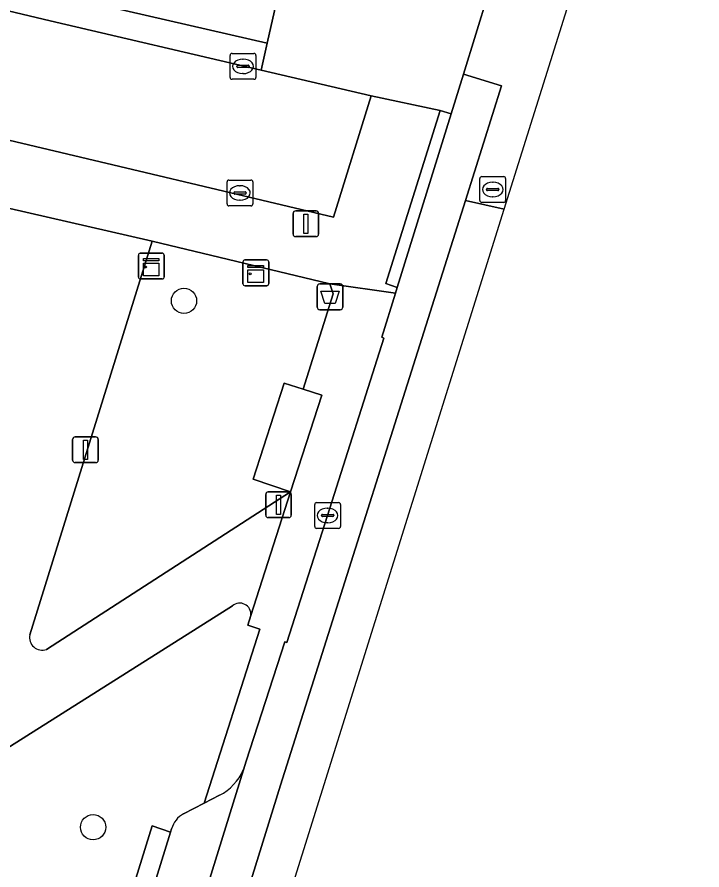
# Model space of a CAD drawing. Extents: x 163008 to 163854, y 382777 to 383982.
# Drawn here: x 163775.3 to 163801.84, y 383321.89 to 383354.94 of the extents above; entities that cross this region are included whole.
import ezdxf

# ---------------------------------------------------------------- set-up
doc = ezdxf.new("R2010")
doc.units = 0
for name, color, linetype in [('IMGEO_Afvalbak', 7, 'Continuous'), ('IMGEO_Boom', 7, 'Continuous'), ('IMGEO_Groenvoorziening', 7, 'Continuous'), ('IMGEO_Kast', 7, 'Continuous'), ('IMGEO_Kolk', 7, 'Continuous'), ('IMGEO_Lichtmast', 7, 'Continuous'), ('IMGEO_Parkeervlak_open', 7, 'Continuous'), ('IMGEO_Rijbaan_lokaal_open', 7, 'Continuous'), ('IMGEO_Rioolput', 7, 'Continuous'), ('IMGEO_Voetpad_open', 7, 'Continuous')]:
    doc.layers.add(name, color=color, linetype=linetype)

msp = doc.modelspace()

# ---------------------------------------------------------------- linework, layer by layer
at = {"layer": 'IMGEO_Afvalbak'}
for p, q in [((163786.934, 383343.701), (163786.934, 383344.501)), ((163786.934, 383344.501), (163786.934, 383343.701)), ((163787.034, 383344.601), (163787.824, 383344.601)), ((163787.824, 383344.601), (163787.034, 383344.601)), ((163787.924, 383344.501), (163787.924, 383343.701)), ((163787.924, 383343.701), (163787.924, 383344.501)), ((163787.824, 383343.601), (163787.034, 383343.601)), ((163787.034, 383343.601), (163787.824, 383343.601))]:
    msp.add_line(p, q, dxfattribs=at)
msp.add_lwpolyline([(163787.077, 383344.315), (163787.781, 383344.315), (163787.632, 383343.845), (163787.226, 383343.845), (163787.077, 383344.315)], dxfattribs=at)
for centre, start, end in [((163787.034, 383344.501), 90, 180), ((163787.034, 383344.501), 90, 180), ((163787.824, 383344.501), 0, 90), ((163787.824, 383344.501), 360, 90), ((163787.034, 383343.701), 180, 270), ((163787.034, 383343.701), 180, 270), ((163787.824, 383343.701), 270, 0), ((163787.824, 383343.701), 270, 0)]:
    msp.add_arc(centre, 0.1, start, end, dxfattribs=at)
at = {"layer": 'IMGEO_Boom'}
for centre in [(163781.77, 383343.947), (163778.248, 383323.546)]:
    msp.add_circle(centre, 0.489, dxfattribs=at)
at = {"layer": 'IMGEO_Groenvoorziening'}
msp.add_lwpolyline([(163785.862, 383357.756), (163787.31, 383357.457), (163788.359, 383362.117), (163782.206, 383363.494), (163781.932, 383362.217), (163780.455, 383362.549), (163778.857, 383355.345), (163784.998, 383353.934)], close=True, dxfattribs=at)
for points in [[(163785.65, 383340.75), (163786.386, 383340.517), (163787.556, 383344.215), (163787.416, 383344.602), (163780.535, 383346.259), (163775.795, 383331.002)], [(163776.439, 383330.434), (163785.898, 383336.543), (163784.447, 383337.03), (163785.65, 383340.75)], [(163783.646, 383332.12), (163774.302, 383326.222), (163771.87, 383318.403), (163778.303, 383316.388), (163780.541, 383323.598), (163781.251, 383323.35), (163781.292, 383323.483)], [(163781.752, 383324.07), (163782.549, 383324.479), (163784.715, 383331.221), (163784.24, 383331.376), (163784.363, 383331.756)]]:
    msp.add_lwpolyline(points, dxfattribs=at)
for centre, radius, start, end in [((163783.934, 383331.798), 0.432, 354.3762, 131.7927), ((163776.279, 383330.902), 0.494, 168.2877, 288.8885), ((163782.207, 383323.24), 0.947, 118.7211, 165.1112)]:
    msp.add_arc(centre, radius, start, end, dxfattribs=at)
at = {"layer": 'IMGEO_Kast'}
for p, q in [((163780.078, 383345.793), (163780.919, 383345.793)), ((163780.919, 383345.793), (163780.078, 383345.793)), ((163780.003, 383344.868), (163780.003, 383345.709)), ((163780.003, 383345.709), (163780.003, 383344.868)), ((163781.003, 383345.718), (163781.003, 383344.877)), ((163781.003, 383344.877), (163781.003, 383345.718)), ((163784.129, 383345.531), (163784.97, 383345.531)), ((163784.97, 383345.531), (163784.129, 383345.531)), ((163785.054, 383345.456), (163785.054, 383344.615)), ((163785.054, 383344.615), (163785.054, 383345.456)), ((163784.054, 383344.606), (163784.054, 383345.447)), ((163784.054, 383345.447), (163784.054, 383344.606)), ((163780.928, 383344.793), (163780.087, 383344.793)), ((163780.087, 383344.793), (163780.928, 383344.793)), ((163784.979, 383344.531), (163784.138, 383344.531)), ((163784.138, 383344.531), (163784.979, 383344.531))]:
    msp.add_line(p, q, dxfattribs=at)
for points in [[(163780.198, 383345.583), (163780.798, 383345.583), (163780.798, 383345.498), (163780.198, 383345.498), (163780.198, 383345.583)], [(163780.198, 383345.408), (163780.798, 383345.408), (163780.798, 383344.919), (163780.198, 383344.919), (163780.198, 383345.408)], [(163784.249, 383345.321), (163784.849, 383345.321), (163784.849, 383345.236), (163784.249, 383345.236), (163784.249, 383345.321)], [(163784.249, 383345.146), (163784.849, 383345.146), (163784.849, 383344.657), (163784.249, 383344.657), (163784.249, 383345.146)]]:
    msp.add_lwpolyline(points, dxfattribs=at)
for centre in [(163780.282, 383345.257), (163784.333, 383344.995)]:
    msp.add_circle(centre, 0.0377, dxfattribs=at)
for centre, start, end in [((163780.081, 383345.715), 92.4484, 184.2845), ((163780.081, 383345.715), 92.4484, 184.2845), ((163780.925, 383345.715), 2.4484, 94.2845), ((163780.925, 383345.715), 2.4484, 94.2845), ((163784.132, 383345.453), 92.4484, 184.2845), ((163784.132, 383345.453), 92.4484, 184.2845), ((163784.976, 383345.453), 2.4484, 94.2845), ((163784.976, 383345.453), 2.4484, 94.2845), ((163780.081, 383344.871), 182.4484, 274.2845), ((163780.081, 383344.871), 182.4484, 274.2845), ((163780.925, 383344.871), 272.4484, 4.2845), ((163780.925, 383344.871), 272.4484, 4.2845), ((163784.132, 383344.609), 182.4484, 274.2845), ((163784.132, 383344.609), 182.4484, 274.2845), ((163784.976, 383344.609), 272.4484, 4.2845), ((163784.976, 383344.609), 272.4484, 4.2845)]:
    msp.add_arc(centre, 0.0779, start, end, dxfattribs=at)
at = {"layer": 'IMGEO_Kolk'}
for p, q in [((163783.556, 383352.606), (163783.556, 383353.458)), ((163783.631, 383353.532), (163784.483, 383353.532)), ((163784.557, 383353.458), (163784.557, 383352.606)), ((163783.858, 383353.075), (163784.256, 383353.075)), ((163784.044, 383353.312), (163784.069, 383353.312)), ((163783.815, 383353.026), (163783.815, 383353.038)), ((163784.253, 383352.989), (163783.855, 383352.989)), ((163784.067, 383352.752), (163784.042, 383352.752)), ((163784.299, 383353.038), (163784.299, 383353.026)), ((163784.483, 383352.532), (163783.631, 383352.532)), ((163783.439, 383347.701), (163783.439, 383348.553)), ((163783.514, 383348.627), (163784.366, 383348.627)), ((163784.44, 383348.553), (163784.44, 383347.701)), ((163783.698, 383348.121), (163783.698, 383348.133)), ((163783.741, 383348.17), (163784.139, 383348.17)), ((163783.927, 383348.407), (163783.952, 383348.407)), ((163784.182, 383348.133), (163784.182, 383348.121)), ((163784.136, 383348.084), (163783.738, 383348.084)), ((163783.95, 383347.847), (163783.925, 383347.847)), ((163784.366, 383347.627), (163783.514, 383347.627)), ((163786.836, 383335.203), (163786.836, 383336.055)), ((163786.911, 383336.129), (163787.763, 383336.129)), ((163787.324, 383335.909), (163787.349, 383335.909)), ((163787.837, 383336.055), (163787.837, 383335.203)), ((163787.095, 383335.623), (163787.095, 383335.635)), ((163787.533, 383335.586), (163787.135, 383335.586)), ((163787.138, 383335.672), (163787.536, 383335.672)), ((163787.579, 383335.635), (163787.579, 383335.623)), ((163787.347, 383335.349), (163787.322, 383335.349)), ((163787.763, 383335.129), (163786.911, 383335.129))]:
    msp.add_line(p, q, dxfattribs=at)
for points in [[(163783.556, 383352.606), (163783.556, 383353.458)], [(163783.631, 383353.532), (163784.483, 383353.532)], [(163784.557, 383353.458), (163784.557, 383352.606)], [(163784.483, 383352.532), (163783.631, 383352.532)], [(163783.439, 383347.701), (163783.439, 383348.553)], [(163783.514, 383348.627), (163784.366, 383348.627)], [(163784.44, 383348.553), (163784.44, 383347.701)], [(163784.366, 383347.627), (163783.514, 383347.627)], [(163786.836, 383335.203), (163786.836, 383336.055)], [(163786.911, 383336.129), (163787.763, 383336.129)], [(163787.837, 383336.055), (163787.837, 383335.203)], [(163787.763, 383335.129), (163786.911, 383335.129)]]:
    msp.add_lwpolyline(points, dxfattribs=at)
for centre, radius, start, end in [((163783.633, 383353.456), 0.0765, 91.552, 178.448), ((163783.633, 383353.456), 0.0765, 91.552, 178.448), ((163784.481, 383353.456), 0.0765, 1.552, 88.448), ((163784.481, 383353.456), 0.0765, 1.552, 88.448), ((163783.855, 383353.035), 0.0403, 85.8775, 175.7526), ((163784.26, 383353.037), 0.0386, 1.7309, 96.639), ((163783.852, 383353.025), 0.0366, 178.938, 274.7102), ((163784.256, 383353.032), 0.043, 264.8664, 352.4533), ((163783.633, 383352.608), 0.0765, 181.552, 268.448), ((163783.633, 383352.608), 0.0765, 181.552, 268.448), ((163784.481, 383352.608), 0.0765, 271.552, 358.448), ((163784.481, 383352.608), 0.0765, 271.552, 358.448), ((163783.516, 383348.551), 0.0765, 91.552, 178.448), ((163783.516, 383348.551), 0.0765, 91.552, 178.448), ((163784.364, 383348.551), 0.0765, 1.552, 88.448), ((163784.364, 383348.551), 0.0765, 1.552, 88.448), ((163783.738, 383348.13), 0.0403, 85.8775, 175.7526), ((163783.735, 383348.12), 0.0366, 178.938, 274.7102), ((163784.139, 383348.127), 0.043, 264.8664, 352.4533), ((163784.143, 383348.132), 0.0386, 1.7309, 96.639), ((163783.516, 383347.703), 0.0765, 181.552, 268.448), ((163783.516, 383347.703), 0.0765, 181.552, 268.448), ((163784.364, 383347.703), 0.0765, 271.552, 358.448), ((163784.364, 383347.703), 0.0765, 271.552, 358.448), ((163786.913, 383336.053), 0.0765, 91.552, 178.448), ((163786.913, 383336.053), 0.0765, 91.552, 178.448), ((163787.761, 383336.053), 0.0765, 1.552, 88.448), ((163787.761, 383336.053), 0.0765, 1.552, 88.448), ((163787.135, 383335.632), 0.0403, 85.8775, 175.7526), ((163787.132, 383335.622), 0.0366, 178.938, 274.7102), ((163787.536, 383335.629), 0.043, 264.8664, 352.4533), ((163787.54, 383335.634), 0.0386, 1.7309, 96.639), ((163786.913, 383335.205), 0.0765, 181.552, 268.448), ((163786.913, 383335.205), 0.0765, 181.552, 268.448), ((163787.761, 383335.205), 0.0765, 271.552, 358.448), ((163787.761, 383335.205), 0.0765, 271.552, 358.448)]:
    msp.add_arc(centre, radius, start, end, dxfattribs=at)
for centre, major_axis, ratio, start_param, end_param in [((163784.043, 383353.032), (-0.387, 0.002), 0.722429, 4.712389, 7.853982), ((163784.068, 383353.032), (-0.39, 0.002), 0.717154, 1.570796, 4.712389), ((163783.926, 383348.127), (-0.387, 0.002), 0.722429, 4.712389, 7.853982), ((163783.951, 383348.127), (-0.39, 0.002), 0.717154, 1.570796, 4.712389), ((163787.323, 383335.629), (-0.387, 0.002), 0.722429, 4.712389, 7.853982), ((163787.348, 383335.629), (-0.39, 0.002), 0.717154, 1.570796, 4.712389)]:
    msp.add_ellipse(centre, major_axis=major_axis, ratio=ratio, start_param=start_param, end_param=end_param, dxfattribs=at)
at = {"layer": 'IMGEO_Lichtmast'}
for p, q in [((163785.999, 383346.533), (163785.999, 383347.333)), ((163785.999, 383347.333), (163785.999, 383346.533)), ((163786.099, 383347.433), (163786.889, 383347.433)), ((163786.889, 383347.433), (163786.099, 383347.433)), ((163786.989, 383347.333), (163786.989, 383346.533)), ((163786.989, 383346.533), (163786.989, 383347.333)), ((163786.889, 383346.433), (163786.099, 383346.433)), ((163786.099, 383346.433), (163786.889, 383346.433)), ((163777.456, 383337.775), (163777.456, 383338.575)), ((163777.456, 383338.575), (163777.456, 383337.775)), ((163777.556, 383338.675), (163778.346, 383338.675)), ((163778.346, 383338.675), (163777.556, 383338.675)), ((163778.446, 383338.575), (163778.446, 383337.775)), ((163778.446, 383337.775), (163778.446, 383338.575)), ((163778.346, 383337.675), (163777.556, 383337.675)), ((163777.556, 383337.675), (163778.346, 383337.675)), ((163785.038, 383336.544), (163785.828, 383336.544)), ((163785.828, 383336.544), (163785.038, 383336.544)), ((163784.938, 383335.644), (163784.938, 383336.444)), ((163784.938, 383336.444), (163784.938, 383335.644)), ((163785.928, 383336.444), (163785.928, 383335.644)), ((163785.928, 383335.644), (163785.928, 383336.444)), ((163785.828, 383335.544), (163785.038, 383335.544)), ((163785.038, 383335.544), (163785.828, 383335.544))]:
    msp.add_line(p, q, dxfattribs=at)
for points in [[(163786.419, 383347.308), (163786.569, 383347.308), (163786.569, 383346.558), (163786.419, 383346.558), (163786.419, 383347.308)], [(163777.876, 383338.55), (163778.026, 383338.55), (163778.026, 383337.8), (163777.876, 383337.8), (163777.876, 383338.55)], [(163785.358, 383336.419), (163785.508, 383336.419), (163785.508, 383335.669), (163785.358, 383335.669), (163785.358, 383336.419)]]:
    msp.add_lwpolyline(points, dxfattribs=at)
for centre, start, end in [((163786.099, 383347.333), 90, 180), ((163786.099, 383347.333), 90, 180), ((163786.889, 383347.333), 0, 90), ((163786.889, 383347.333), 360, 90), ((163786.099, 383346.533), 180, 270), ((163786.099, 383346.533), 180, 270), ((163786.889, 383346.533), 270, 0), ((163786.889, 383346.533), 270, 0), ((163777.556, 383338.575), 90, 180), ((163777.556, 383338.575), 90, 180), ((163778.346, 383338.575), 0, 90), ((163778.346, 383338.575), 360, 90), ((163777.556, 383337.775), 180, 270), ((163777.556, 383337.775), 180, 270), ((163778.346, 383337.775), 270, 0), ((163778.346, 383337.775), 270, 0), ((163785.038, 383336.444), 90, 180), ((163785.038, 383336.444), 90, 180), ((163785.828, 383336.444), 0, 90), ((163785.828, 383336.444), 360, 90), ((163785.038, 383335.644), 180, 270), ((163785.038, 383335.644), 180, 270), ((163785.828, 383335.644), 270, 0), ((163785.828, 383335.644), 270, 0)]:
    msp.add_arc(centre, 0.1, start, end, dxfattribs=at)
at = {"layer": 'IMGEO_Parkeervlak_open'}
for points in [[(163775.748, 383298.893), (163784.07, 383325.768)], [(163783.149, 383324.787), (163782.549, 383324.479), (163781.752, 383324.07)], [(163781.292, 383323.483), (163781.251, 383323.35), (163774.782, 383302.438)]]:
    msp.add_lwpolyline(points, dxfattribs=at)
for centre, radius, start, end in [((163782.256, 383326.548), 1.974, 296.8844, 336.7293), ((163782.207, 383323.24), 0.947, 118.7211, 165.1112)]:
    msp.add_arc(centre, radius, start, end, dxfattribs=at)
at = {"layer": 'IMGEO_Rijbaan_lokaal_open'}
for points in [[(163794.04, 383357.394), (163792.602, 383352.734), (163794.08, 383352.273), (163792.677, 383347.837), (163794.181, 383347.493), (163800.501, 383367.676), (163801.841, 383371.957)], [(163776.974, 383297.624), (163785.509, 383325.179), (163792.677, 383347.837), (163794.08, 383352.273), (163792.602, 383352.734), (163792.125, 383351.191), (163790.026, 383344.468), (163789.972, 383344.247), (163789.432, 383342.533), (163789.52, 383342.498), (163787.337, 383335.629), (163785.762, 383330.705), (163785.674, 383330.732), (163784.186, 383326.112), (163784.07, 383325.768), (163775.748, 383298.893)], [(163762.939, 383249.345), (163765.935, 383258.889), (163785.624, 383320.165), (163794.181, 383347.493), (163792.677, 383347.837), (163785.509, 383325.179), (163776.974, 383297.624), (163778.133, 383297.261), (163777.456, 383295.103), (163776.299, 383295.466), (163762.051, 383249.623), (163762.866, 383249.368), (163762.939, 383249.345)]]:
    msp.add_lwpolyline(points, dxfattribs=at)
msp.add_lwpolyline([(163776.589, 383354.796), (163754.535, 383360.053), (163753.411, 383355.265), (163775.252, 383350.11), (163787.56, 383347.183), (163789.027, 383351.896), (163784.762, 383352.89)], close=True, dxfattribs=at)
at = {"layer": 'IMGEO_Rioolput'}
for p, q in [((163793.309, 383348.76), (163794.161, 383348.76)), ((163793.234, 383347.834), (163793.234, 383348.686)), ((163793.722, 383348.54), (163793.747, 383348.54)), ((163794.235, 383348.686), (163794.235, 383347.834)), ((163793.493, 383348.254), (163793.493, 383348.266)), ((163793.931, 383348.217), (163793.533, 383348.217)), ((163793.536, 383348.303), (163793.934, 383348.303)), ((163793.977, 383348.266), (163793.977, 383348.254)), ((163793.745, 383347.98), (163793.72, 383347.98)), ((163794.161, 383347.76), (163793.309, 383347.76))]:
    msp.add_line(p, q, dxfattribs=at)
for points in [[(163793.309, 383348.76), (163794.161, 383348.76)], [(163793.234, 383347.834), (163793.234, 383348.686)], [(163794.235, 383348.686), (163794.235, 383347.834)], [(163794.161, 383347.76), (163793.309, 383347.76)]]:
    msp.add_lwpolyline(points, dxfattribs=at)
for centre, radius, start, end in [((163793.311, 383348.684), 0.0765, 91.552, 178.448), ((163793.311, 383348.684), 0.0765, 91.552, 178.448), ((163794.159, 383348.684), 0.0765, 1.552, 88.448), ((163794.159, 383348.684), 0.0765, 1.552, 88.448), ((163793.533, 383348.263), 0.0403, 85.8775, 175.7526), ((163793.53, 383348.253), 0.0366, 178.938, 274.7102), ((163793.934, 383348.26), 0.043, 264.8664, 352.4533), ((163793.938, 383348.265), 0.0386, 1.7309, 96.639), ((163793.311, 383347.836), 0.0765, 181.552, 268.448), ((163793.311, 383347.836), 0.0765, 181.552, 268.448), ((163794.159, 383347.836), 0.0765, 271.552, 358.448), ((163794.159, 383347.836), 0.0765, 271.552, 358.448)]:
    msp.add_arc(centre, radius, start, end, dxfattribs=at)
for centre, major_axis, ratio, start_param, end_param in [((163793.721, 383348.26), (-0.387, 0.002), 0.722429, 4.712389, 7.853982), ((163793.746, 383348.26), (-0.39, 0.002), 0.717154, 1.570796, 4.712389)]:
    msp.add_ellipse(centre, major_axis=major_axis, ratio=ratio, start_param=start_param, end_param=end_param, dxfattribs=at)
at = {"layer": 'IMGEO_Voetpad_open'}
for points in [[(163726.156, 383384.266), (163743.748, 383374.739), (163748.307, 383374.117), (163755.491, 383370.375), (163775.685, 383365.603), (163775.319, 383363.846), (163778.246, 383363.18), (163780.455, 383362.549), (163781.932, 383362.217), (163782.206, 383363.494), (163788.359, 383362.117), (163787.31, 383357.457), (163785.862, 383357.756), (163784.998, 383353.934), (163784.762, 383352.89), (163789.027, 383351.896), (163791.701, 383351.323), (163792.125, 383351.191), (163792.602, 383352.734), (163794.04, 383357.394)], [(163706.496, 383371.33), (163751.936, 383360.663), (163754.535, 383360.053), (163776.589, 383354.796), (163784.762, 383352.89), (163784.998, 383353.934), (163778.857, 383355.345), (163775.986, 383356.078), (163755.642, 383360.831), (163755.433, 383360.934), (163755.296, 383361.078), (163751.725, 383362.155)], [(163775.795, 383331.002), (163780.535, 383346.259), (163774.855, 383347.564), (163774.649, 383346.71), (163773.044, 383339.869), (163774.022, 383339.64), (163772.561, 383333.409), (163771.145, 383327.283)], [(163789.52, 383342.498), (163789.432, 383342.533), (163789.972, 383344.247), (163787.416, 383344.602), (163787.556, 383344.215), (163786.386, 383340.517), (163787.113, 383340.287), (163785.898, 383336.543), (163784.363, 383331.756), (163784.24, 383331.376), (163784.715, 383331.221), (163782.549, 383324.479), (163783.149, 383324.787)], [(163784.07, 383325.768), (163784.186, 383326.112), (163785.674, 383330.732), (163785.762, 383330.705), (163787.337, 383335.629), (163789.52, 383342.498)], [(163784.363, 383331.756), (163785.898, 383336.543), (163776.439, 383330.434)], [(163774.782, 383302.438), (163781.251, 383323.35), (163780.541, 383323.598), (163778.303, 383316.388), (163771.87, 383318.403), (163774.302, 383326.222), (163783.646, 383332.12)]]:
    msp.add_lwpolyline(points, dxfattribs=at)
for points in [[(163775.252, 383350.11), (163753.411, 383355.265), (163750.811, 383355.873), (163727.513, 383361.317), (163727.402, 383360.841), (163723.74, 383361.698), (163723.85, 383362.173), (163706.46, 383366.291), (163706.146, 383366.375), (163704.606, 383364.072), (163721.682, 383360.059), (163723.887, 383359.541), (163729.488, 383358.225), (163774.855, 383347.564), (163780.535, 383346.259), (163787.416, 383344.602), (163789.972, 383344.247), (163790.026, 383344.468), (163789.591, 383344.614), (163791.701, 383351.323), (163789.027, 383351.896), (163787.56, 383347.183)], [(163792.125, 383351.191), (163791.701, 383351.323), (163789.591, 383344.614), (163790.026, 383344.468)], [(163787.113, 383340.287), (163786.386, 383340.517), (163785.65, 383340.75), (163784.447, 383337.03), (163785.898, 383336.543)]]:
    msp.add_lwpolyline(points, close=True, dxfattribs=at)
for centre, radius, start, end in [((163783.934, 383331.798), 0.432, 354.3762, 131.7927), ((163776.279, 383330.902), 0.494, 168.2877, 288.8885), ((163782.256, 383326.548), 1.974, 296.8844, 336.7293)]:
    msp.add_arc(centre, radius, start, end, dxfattribs=at)

doc.saveas('drawing.dxf')
